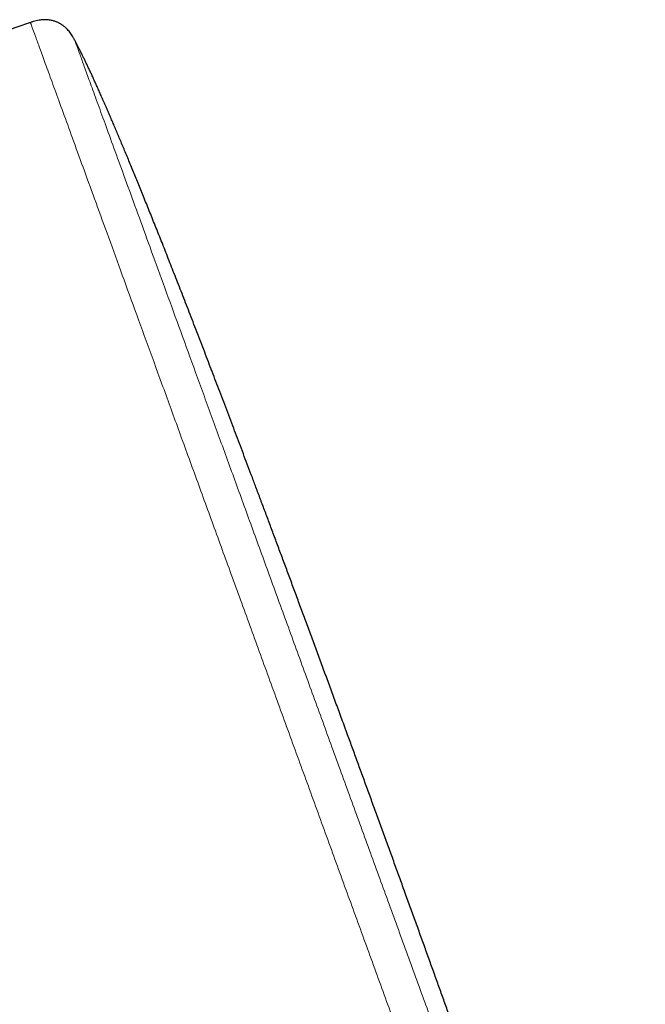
# Model space of a CAD drawing. Header units: millimetres. Extents: x 8 to 436, y 12 to 764.
# Tile 460 of 656: x 52 to 86, y 710 to 764. Entities that reach past the tile are written whole.
import ezdxf

# ---------------------------------------------------------------- set-up
doc = ezdxf.new("R2010")
doc.units = ezdxf.units.MM

msp = doc.modelspace()

# ---------------------------------------------------------------- linework, layer by layer
at = {"color": 7, "linetype": 'Continuous', "lineweight": 30}
msp.add_arc((506.095, -560.983), 1400, 108.902221, 109.918032, dxfattribs=at)
for points, knots in [([(54.971, 762.57), (54.947, 762.614), (54.901, 762.701), (54.827, 762.824), (54.75, 762.937), (54.67, 763.04), (54.588, 763.131), (54.51, 763.208), (54.438, 763.273), (54.373, 763.325), (54.311, 763.371), (54.253, 763.41), (54.2, 763.442), (54.149, 763.472), (54.095, 763.5), (54.034, 763.529), (53.964, 763.559), (53.886, 763.587), (53.799, 763.613), (53.702, 763.636), (53.596, 763.654), (53.487, 763.666), (53.376, 763.671), (53.264, 763.67), (53.149, 763.662), (53.018, 763.645), (52.874, 763.616), (52.716, 763.572), (52.612, 763.536), (52.56, 763.518)], [0, 0, 0, 0, 0.052437, 0.102142, 0.149606, 0.194808, 0.237489, 0.277326, 0.308988, 0.338207, 0.364888, 0.388976, 0.410444, 0.429688, 0.450578, 0.474084, 0.500226, 0.529062, 0.560672, 0.595119, 0.632405, 0.672437, 0.709546, 0.748349, 0.788532, 0.829735, 0.885659, 0.942283, 1, 1, 1, 1]), ([(71.516, 720.143), (71.422, 720.401), (71.235, 720.915), (70.956, 721.681), (70.68, 722.437), (70.407, 723.184), (70.138, 723.922), (69.855, 724.693), (69.561, 725.496), (69.255, 726.331), (68.953, 727.153), (68.653, 727.968), (68.356, 728.776), (68.061, 729.577), (67.77, 730.365), (67.483, 731.141), (67.2, 731.905), (66.922, 732.656), (66.648, 733.395), (66.377, 734.122), (66.111, 734.837), (65.849, 735.541), (65.591, 736.232), (65.336, 736.912), (65.086, 737.581), (64.846, 738.22), (64.617, 738.83), (64.397, 739.413), (64.181, 739.986), (63.968, 740.551), (63.758, 741.105), (63.546, 741.667), (63.33, 742.236), (63.112, 742.81), (62.897, 743.374), (62.686, 743.927), (62.478, 744.47), (62.274, 745.003), (62.067, 745.542), (61.857, 746.088), (61.644, 746.639), (61.436, 747.179), (61.232, 747.706), (61.031, 748.222), (60.835, 748.726), (60.642, 749.219), (60.453, 749.701), (60.269, 750.172), (60.089, 750.629), (59.913, 751.073), (59.743, 751.504), (59.576, 751.925), (59.41, 752.339), (59.247, 752.748), (59.086, 753.15), (58.928, 753.542), (58.774, 753.925), (58.623, 754.297), (58.476, 754.659), (58.332, 755.012), (58.189, 755.36), (58.047, 755.704), (57.907, 756.043), (57.771, 756.372), (57.637, 756.692), (57.508, 757.001), (57.381, 757.302), (57.258, 757.592), (57.138, 757.874), (57.022, 758.147), (56.909, 758.411), (56.798, 758.666), (56.685, 758.926), (56.569, 759.191), (56.451, 759.46), (56.336, 759.717), (56.225, 759.965), (56.117, 760.204), (56.013, 760.434), (55.912, 760.653), (55.815, 760.862), (55.722, 761.06), (55.633, 761.248), (55.548, 761.425), (55.467, 761.594), (55.384, 761.764), (55.299, 761.934), (55.214, 762.103), (55.133, 762.262), (55.056, 762.41), (55.002, 762.512), (54.974, 762.564), (54.971, 762.57)], [0, 0, 0, 0, 0.018106, 0.035994, 0.053666, 0.071123, 0.088367, 0.105399, 0.125201, 0.144712, 0.163936, 0.182873, 0.201904, 0.220641, 0.239088, 0.257245, 0.275117, 0.292705, 0.310011, 0.327038, 0.343788, 0.360264, 0.376467, 0.392401, 0.408067, 0.423469, 0.437356, 0.451024, 0.464475, 0.47771, 0.490733, 0.503543, 0.517279, 0.530767, 0.544011, 0.557011, 0.569772, 0.582294, 0.594581, 0.607827, 0.620794, 0.633485, 0.645903, 0.658051, 0.669933, 0.681552, 0.69291, 0.704011, 0.714858, 0.725267, 0.735437, 0.745371, 0.755071, 0.76483, 0.774348, 0.783627, 0.792672, 0.801485, 0.810071, 0.818431, 0.826569, 0.83486, 0.842916, 0.850739, 0.858334, 0.865704, 0.872853, 0.879784, 0.886502, 0.89301, 0.899312, 0.905412, 0.911313, 0.918018, 0.924459, 0.930641, 0.936571, 0.942356, 0.947892, 0.953186, 0.958244, 0.963073, 0.967599, 0.971916, 0.976031, 0.979949, 0.984366, 0.988523, 0.992432, 0.996101, 0.999543, 1, 1, 1, 1]), ([(86.114, 677.006), (86.113, 677.008), (86.103, 677.057), (86.082, 677.154), (86.05, 677.3), (86.015, 677.455), (85.977, 677.618), (85.936, 677.786), (85.894, 677.961), (85.849, 678.14), (85.801, 678.329), (85.75, 678.526), (85.695, 678.734), (85.637, 678.95), (85.576, 679.177), (85.51, 679.414), (85.441, 679.662), (85.369, 679.918), (85.293, 680.184), (85.213, 680.46), (85.129, 680.747), (85.046, 681.029), (84.964, 681.306), (84.883, 681.576), (84.798, 681.856), (84.711, 682.144), (84.62, 682.441), (84.527, 682.742), (84.433, 683.045), (84.338, 683.351), (84.239, 683.666), (84.137, 683.989), (84.032, 684.322), (83.923, 684.663), (83.811, 685.013), (83.696, 685.373), (83.577, 685.742), (83.455, 686.118), (83.33, 686.501), (83.203, 686.892), (83.071, 687.292), (82.94, 687.691), (82.809, 688.089), (82.678, 688.485), (82.543, 688.889), (82.406, 689.302), (82.266, 689.721), (82.123, 690.146), (81.978, 690.578), (81.829, 691.018), (81.677, 691.47), (81.519, 691.934), (81.357, 692.411), (81.191, 692.897), (81.022, 693.393), (80.849, 693.899), (80.672, 694.414), (80.492, 694.939), (80.307, 695.474), (80.119, 696.019), (79.926, 696.575), (79.73, 697.14), (79.53, 697.716), (79.325, 698.303), (79.123, 698.883), (78.923, 699.456), (78.724, 700.022), (78.523, 700.597), (78.317, 701.181), (78.108, 701.774), (77.889, 702.396), (77.66, 703.046), (77.419, 703.726), (77.174, 704.417), (76.925, 705.119), (76.671, 705.833), (76.413, 706.559), (76.157, 707.276), (75.905, 707.983), (75.656, 708.679), (75.403, 709.386), (75.145, 710.103), (74.884, 710.831), (74.619, 711.569), (74.35, 712.317), (74.077, 713.076), (73.799, 713.845), (73.517, 714.626), (73.231, 715.417), (72.947, 716.203), (72.664, 716.984), (72.382, 717.76), (72.097, 718.545), (71.808, 719.341), (71.614, 719.875), (71.516, 720.143)], [0, 0, 0, 0, 0.000175, 0.003269, 0.006548, 0.010022, 0.013697, 0.017582, 0.021444, 0.025505, 0.029773, 0.034253, 0.038951, 0.043876, 0.049032, 0.054427, 0.060067, 0.065958, 0.071994, 0.078286, 0.084839, 0.091658, 0.097659, 0.10386, 0.110265, 0.116878, 0.123703, 0.130744, 0.137582, 0.144619, 0.151857, 0.159299, 0.166949, 0.174809, 0.182883, 0.191173, 0.199684, 0.208418, 0.217216, 0.226235, 0.235478, 0.244948, 0.2539, 0.26305, 0.272401, 0.281955, 0.291715, 0.301503, 0.311494, 0.32169, 0.332093, 0.342924, 0.353976, 0.365251, 0.376752, 0.388479, 0.400437, 0.412627, 0.425051, 0.437713, 0.450614, 0.463757, 0.477143, 0.490776, 0.504658, 0.517604, 0.530762, 0.544136, 0.557725, 0.571533, 0.585561, 0.601117, 0.61694, 0.633032, 0.649394, 0.666031, 0.682943, 0.700133, 0.716137, 0.732379, 0.74886, 0.765583, 0.782548, 0.799758, 0.817215, 0.83492, 0.852876, 0.871084, 0.889545, 0.908262, 0.926146, 0.94426, 0.962606, 0.981186, 1, 1, 1, 1])]:
    msp.add_open_spline(points, degree=3, knots=knots, dxfattribs=at)
at = {"color": 252, "linetype": 'Continuous', "lineweight": 0}
for points, knots in [([(52.56, 763.518), (52.566, 763.5), (52.58, 763.464), (52.687, 763.168), (52.859, 762.697), (53.099, 762.036), (53.406, 761.193), (53.779, 760.168), (54.216, 758.969), (54.715, 757.598), (55.273, 756.063), (55.89, 754.37), (56.561, 752.525), (57.284, 750.538), (58.056, 748.416), (58.874, 746.169), (59.734, 743.806), (60.633, 741.337), (61.566, 738.773), (62.53, 736.125), (63.52, 733.405), (64.533, 730.623), (65.563, 727.792), (66.607, 724.923), (67.66, 722.03), (68.718, 719.125), (69.775, 716.219), (70.828, 713.326), (71.872, 710.458), (72.903, 707.626), (73.915, 704.844), (74.906, 702.124), (75.869, 699.476), (76.803, 696.912), (77.701, 694.443), (78.561, 692.08), (79.379, 689.833), (80.132, 687.764), (80.821, 685.871), (81.448, 684.149), (82.027, 682.558), (82.561, 681.091), (82.874, 680.231), (83.03, 679.801)], [0, 0, 0, 0, 0.024615, 0.04923, 0.073844, 0.098459, 0.123074, 0.147689, 0.172303, 0.196918, 0.221533, 0.246148, 0.270763, 0.295377, 0.319992, 0.344607, 0.369222, 0.393836, 0.418451, 0.443066, 0.467681, 0.492296, 0.51691, 0.541525, 0.56614, 0.590755, 0.615369, 0.639984, 0.664599, 0.689214, 0.713829, 0.738443, 0.763058, 0.787673, 0.812288, 0.836902, 0.861517, 0.886132, 0.908906, 0.931679, 0.954453, 0.977226, 1, 1, 1, 1]), ([(70.542, 719.789), (70.203, 720.722), (69.523, 722.588), (68.508, 725.376), (67.502, 728.14), (66.509, 730.869), (65.533, 733.55), (64.579, 736.172), (63.65, 738.723), (62.752, 741.193), (61.886, 743.572), (61.057, 745.85), (60.268, 748.016), (59.524, 750.062), (58.827, 751.976), (58.181, 753.752), (57.587, 755.383), (57.048, 756.863), (56.567, 758.185), (56.146, 759.342), (55.787, 760.328), (55.492, 761.139), (55.26, 761.776), (55.095, 762.23), (54.99, 762.517), (54.977, 762.552), (54.971, 762.57)], [0, 0, 0, 0, 0.041663, 0.08333, 0.125, 0.16667, 0.208337, 0.25, 0.291663, 0.33333, 0.375, 0.41667, 0.458337, 0.5, 0.541663, 0.58333, 0.625, 0.66667, 0.708337, 0.75, 0.791663, 0.83333, 0.875, 0.91667, 0.958337, 1, 1, 1, 1]), ([(29.15, 755.27), (29.15, 755.27), (29.141, 755.293), (29.171, 755.212), (29.242, 755.015), (29.371, 754.662), (29.549, 754.174), (29.777, 753.548), (30.053, 752.787), (30.379, 751.894), (30.751, 750.871), (31.169, 749.721), (31.633, 748.448), (32.139, 747.057), (32.687, 745.55), (33.276, 743.934), (33.902, 742.213), (34.565, 740.393), (35.261, 738.479), (35.99, 736.478), (36.748, 734.395), (37.533, 732.237), (38.343, 730.012), (39.175, 727.725), (40.027, 725.385), (40.896, 722.999), (41.778, 720.573), (42.673, 718.116), (43.575, 715.636), (44.484, 713.14), (45.395, 710.636), (46.307, 708.132), (47.215, 705.636), (48.118, 703.155), (49.012, 700.699), (49.895, 698.273), (50.764, 695.886), (51.615, 693.546), (52.448, 691.26), (53.258, 689.034), (54.043, 686.877), (54.801, 684.794), (55.53, 682.792), (56.226, 680.878), (56.906, 679.01), (57.564, 677.204), (58.193, 675.473), (58.775, 673.875), (59.312, 672.4), (59.626, 671.536), (59.784, 671.104)], [0, 0, 0, 0, 0, 0.0211, 0.0422, 0.063301, 0.084401, 0.105501, 0.126601, 0.147701, 0.168801, 0.189901, 0.211001, 0.232101, 0.253201, 0.274301, 0.295401, 0.316501, 0.337601, 0.358702, 0.379802, 0.400902, 0.422002, 0.443102, 0.464202, 0.485302, 0.506402, 0.527502, 0.548602, 0.569702, 0.590802, 0.611902, 0.633002, 0.654103, 0.675203, 0.696303, 0.717403, 0.738503, 0.759603, 0.780703, 0.801803, 0.822903, 0.844003, 0.865103, 0.886203, 0.908963, 0.931722, 0.954481, 0.977241, 1, 1, 1, 1]), ([(84.411, 681.685), (84.258, 682.106), (83.951, 682.948), (83.424, 684.396), (82.851, 685.971), (82.228, 687.681), (81.55, 689.544), (80.816, 691.561), (80.028, 693.727), (79.199, 696.005), (78.333, 698.384), (77.434, 700.854), (76.505, 703.405), (75.551, 706.027), (74.575, 708.708), (73.582, 711.437), (72.576, 714.201), (71.561, 716.989), (70.882, 718.855), (70.542, 719.789)], [0, 0, 0, 0, 0.057052, 0.114107, 0.171161, 0.228212, 0.285257, 0.344814, 0.404376, 0.463943, 0.523509, 0.583072, 0.642629, 0.702186, 0.761748, 0.821314, 0.880881, 0.940443, 1, 1, 1, 1])]:
    msp.add_open_spline(points, degree=3, knots=knots, dxfattribs=at)

doc.saveas('drawing.dxf')
